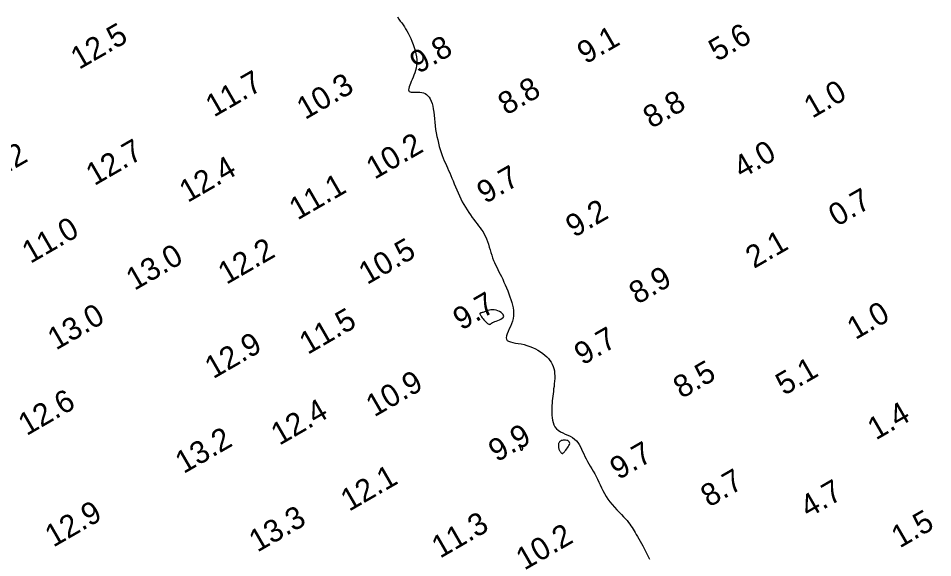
# Model space of a CAD drawing. Extents: x 3024098 to 3056816, y 418252 to 509144.
# Drawn here: x 3028365.2 to 3028569.8, y 426503.2 to 426624 of the extents above; entities that cross this region are included whole.
import ezdxf

# ---------------------------------------------------------------- set-up
doc = ezdxf.new("R2010")
doc.units = 0
doc.layers.add('V-CHAN-CONT-EL10', color=7, linetype='Continuous')
doc.layers.add('V-TOPO-SOUN-0911', color=7, linetype='Continuous')

msp = doc.modelspace()

# ---------------------------------------------------------------- linework, layer by layer
at = {"layer": 'V-CHAN-CONT-EL10'}
msp.add_lwpolyline([(3028450.05, 426624.26), (3028450.36, 426623.8), (3028450.67, 426623.36), (3028450.98, 426622.93), (3028451.28, 426622.51), (3028451.57, 426622.07), (3028451.86, 426621.61), (3028452.15, 426621.14), (3028452.44, 426620.62), (3028452.72, 426620.06), (3028453.01, 426619.46), (3028453.28, 426618.81), (3028453.54, 426618.13), (3028453.77, 426617.43), (3028453.98, 426616.73), (3028454.14, 426616.02), (3028454.26, 426615.33), (3028454.33, 426614.66), (3028454.33, 426614.02), (3028454.29, 426613.41), (3028454.19, 426612.83), (3028454.06, 426612.28), (3028453.9, 426611.75), (3028453.72, 426611.24), (3028453.53, 426610.75), (3028453.33, 426610.28), (3028453.12, 426609.82), (3028452.94, 426609.38), (3028452.77, 426608.98), (3028452.64, 426608.6), (3028452.56, 426608.27), (3028452.52, 426607.98), (3028452.56, 426607.75), (3028452.67, 426607.58), (3028452.86, 426607.48), (3028453.13, 426607.42), (3028453.45, 426607.41), (3028453.82, 426607.42), (3028454.22, 426607.43), (3028454.64, 426607.44), (3028455.06, 426607.43), (3028455.47, 426607.38), (3028455.85, 426607.28), (3028456.21, 426607.12), (3028456.55, 426606.9), (3028456.85, 426606.63), (3028457.13, 426606.3), (3028457.38, 426605.91), (3028457.59, 426605.45), (3028457.77, 426604.92), (3028457.92, 426604.33), (3028458.04, 426603.68), (3028458.14, 426602.98), (3028458.22, 426602.25), (3028458.3, 426601.48), (3028458.39, 426600.69), (3028458.48, 426599.89), (3028458.58, 426599.09), (3028458.71, 426598.29), (3028458.86, 426597.51), (3028459.03, 426596.74), (3028459.21, 426595.99), (3028459.4, 426595.27), (3028459.61, 426594.57), (3028459.83, 426593.9), (3028460.05, 426593.26), (3028460.28, 426592.66), (3028460.52, 426592.09), (3028460.75, 426591.54), (3028460.99, 426591), (3028461.24, 426590.46), (3028461.48, 426589.92), (3028461.73, 426589.37), (3028461.98, 426588.79), (3028462.23, 426588.18), (3028462.49, 426587.55), (3028462.75, 426586.9), (3028463.02, 426586.23), (3028463.3, 426585.56), (3028463.59, 426584.88), (3028463.89, 426584.21), (3028464.21, 426583.54), (3028464.54, 426582.9), (3028464.89, 426582.26), (3028465.25, 426581.65), (3028465.61, 426581.05), (3028465.98, 426580.48), (3028466.36, 426579.93), (3028466.74, 426579.4), (3028467.11, 426578.9), (3028467.48, 426578.42), (3028467.85, 426577.96), (3028468.2, 426577.51), (3028468.54, 426577.06), (3028468.87, 426576.61), (3028469.18, 426576.14), (3028469.46, 426575.65), (3028469.73, 426575.13), (3028469.97, 426574.57), (3028470.19, 426573.98), (3028470.39, 426573.37), (3028470.59, 426572.76), (3028470.77, 426572.13), (3028470.96, 426571.51), (3028471.15, 426570.91), (3028471.34, 426570.33), (3028471.55, 426569.78), (3028471.77, 426569.26), (3028472, 426568.74), (3028472.24, 426568.24), (3028472.49, 426567.74), (3028472.75, 426567.22), (3028473.02, 426566.69), (3028473.3, 426566.13), (3028473.59, 426565.54), (3028473.87, 426564.92), (3028474.16, 426564.28), (3028474.44, 426563.62), (3028474.71, 426562.96), (3028474.97, 426562.29), (3028475.21, 426561.63), (3028475.43, 426560.98), (3028475.63, 426560.35), (3028475.79, 426559.73), (3028475.92, 426559.12), (3028476, 426558.53), (3028476.03, 426557.94), (3028476.02, 426557.35), (3028475.94, 426556.76), (3028475.8, 426556.17), (3028475.59, 426555.57), (3028475.34, 426554.98), (3028475.07, 426554.41), (3028474.82, 426553.85), (3028474.6, 426553.34), (3028474.44, 426552.87), (3028474.37, 426552.46), (3028474.43, 426552.12), (3028474.61, 426551.85), (3028474.92, 426551.65), (3028475.34, 426551.5), (3028475.85, 426551.37), (3028476.42, 426551.27), (3028477.04, 426551.17), (3028477.7, 426551.05), (3028478.36, 426550.91), (3028479.02, 426550.73), (3028479.67, 426550.51), (3028480.29, 426550.25), (3028480.9, 426549.96), (3028481.48, 426549.64), (3028482.03, 426549.3), (3028482.54, 426548.94), (3028483.02, 426548.57), (3028483.44, 426548.19), (3028483.83, 426547.79), (3028484.16, 426547.38), (3028484.45, 426546.95), (3028484.69, 426546.51), (3028484.89, 426546.04), (3028485.05, 426545.55), (3028485.15, 426545.03), (3028485.21, 426544.48), (3028485.24, 426543.92), (3028485.23, 426543.34), (3028485.19, 426542.75), (3028485.14, 426542.16), (3028485.07, 426541.57), (3028484.99, 426540.98), (3028484.92, 426540.42), (3028484.85, 426539.87), (3028484.79, 426539.34), (3028484.73, 426538.82), (3028484.68, 426538.31), (3028484.64, 426537.79), (3028484.61, 426537.28), (3028484.59, 426536.75), (3028484.58, 426536.22), (3028484.58, 426535.66), (3028484.59, 426535.1), (3028484.64, 426534.53), (3028484.72, 426533.98), (3028484.85, 426533.45), (3028485.04, 426532.95), (3028485.29, 426532.49), (3028485.62, 426532.08), (3028486.03, 426531.73), (3028486.51, 426531.42), (3028487.03, 426531.15), (3028487.58, 426530.9), (3028488.14, 426530.65), (3028488.68, 426530.39), (3028489.2, 426530.1), (3028489.66, 426529.77), (3028490.07, 426529.4), (3028490.41, 426528.98), (3028490.71, 426528.52), (3028490.98, 426528.03), (3028491.23, 426527.51), (3028491.46, 426526.97), (3028491.71, 426526.43), (3028491.96, 426525.88), (3028492.24, 426525.33), (3028492.55, 426524.78), (3028492.87, 426524.23), (3028493.2, 426523.68), (3028493.54, 426523.12), (3028493.87, 426522.55), (3028494.2, 426521.97), (3028494.52, 426521.37), (3028494.82, 426520.76), (3028495.11, 426520.14), (3028495.41, 426519.5), (3028495.71, 426518.86), (3028496.02, 426518.22), (3028496.36, 426517.58), (3028496.73, 426516.94), (3028497.15, 426516.31), (3028497.6, 426515.69), (3028498.1, 426515.09), (3028498.61, 426514.5), (3028499.14, 426513.94), (3028499.66, 426513.4), (3028500.16, 426512.88), (3028500.63, 426512.39), (3028501.06, 426511.93), (3028501.43, 426511.51), (3028501.76, 426511.1), (3028502.04, 426510.72), (3028502.3, 426510.35), (3028502.54, 426509.98), (3028502.76, 426509.61), (3028502.99, 426509.23), (3028503.23, 426508.82), (3028503.48, 426508.39), (3028503.75, 426507.93), (3028504.03, 426507.44), (3028504.32, 426506.94), (3028504.62, 426506.41), (3028504.92, 426505.86), (3028505.23, 426505.29), (3028505.53, 426504.7), (3028505.83, 426504.1), (3028506.13, 426503.49), (3028506.42, 426502.87)], dxfattribs=at)
for points in [[(3028468.62, 426557.53), (3028468.73, 426557.35), (3028468.87, 426557.14), (3028469.02, 426556.92), (3028469.2, 426556.69), (3028469.38, 426556.47), (3028469.56, 426556.25), (3028469.74, 426556.06), (3028469.91, 426555.9), (3028470.07, 426555.76), (3028470.22, 426555.65), (3028470.36, 426555.57), (3028470.48, 426555.5), (3028470.58, 426555.47), (3028470.67, 426555.45), (3028470.73, 426555.44), (3028470.78, 426555.46), (3028470.82, 426555.49), (3028470.86, 426555.53), (3028470.91, 426555.59), (3028470.99, 426555.66), (3028471.11, 426555.74), (3028471.27, 426555.84), (3028471.5, 426555.94), (3028471.79, 426556.06), (3028472.13, 426556.18), (3028472.5, 426556.32), (3028472.86, 426556.47), (3028473.2, 426556.63), (3028473.48, 426556.81), (3028473.7, 426557), (3028473.81, 426557.21), (3028473.8, 426557.43), (3028473.69, 426557.66), (3028473.48, 426557.89), (3028473.21, 426558.1), (3028472.87, 426558.3), (3028472.5, 426558.47), (3028472.11, 426558.59), (3028471.71, 426558.67), (3028471.32, 426558.7), (3028470.95, 426558.67), (3028470.6, 426558.61), (3028470.26, 426558.52), (3028469.95, 426558.42), (3028469.66, 426558.31), (3028469.4, 426558.21), (3028469.17, 426558.13), (3028468.97, 426558.07), (3028468.81, 426558.03), (3028468.68, 426558), (3028468.58, 426557.97), (3028468.52, 426557.93), (3028468.49, 426557.88), (3028468.5, 426557.8), (3028468.54, 426557.68)], [(3028488.49, 426529.18), (3028488.34, 426529.32), (3028488.15, 426529.41), (3028487.91, 426529.48), (3028487.66, 426529.51), (3028487.39, 426529.52), (3028487.14, 426529.51), (3028486.9, 426529.47), (3028486.7, 426529.41), (3028486.53, 426529.33), (3028486.39, 426529.24), (3028486.28, 426529.13), (3028486.2, 426529.01), (3028486.13, 426528.88), (3028486.09, 426528.74), (3028486.06, 426528.59), (3028486.04, 426528.44), (3028486.04, 426528.29), (3028486.05, 426528.13), (3028486.06, 426527.97), (3028486.1, 426527.82), (3028486.13, 426527.66), (3028486.18, 426527.51), (3028486.24, 426527.37), (3028486.3, 426527.23), (3028486.37, 426527.1), (3028486.44, 426526.98), (3028486.52, 426526.88), (3028486.6, 426526.78), (3028486.67, 426526.7), (3028486.75, 426526.64), (3028486.81, 426526.59), (3028486.88, 426526.56), (3028486.94, 426526.56), (3028487.01, 426526.57), (3028487.08, 426526.61), (3028487.17, 426526.68), (3028487.27, 426526.79), (3028487.39, 426526.92), (3028487.53, 426527.09), (3028487.7, 426527.3), (3028487.89, 426527.54), (3028488.08, 426527.79), (3028488.25, 426528.05), (3028488.41, 426528.32), (3028488.52, 426528.58), (3028488.58, 426528.81), (3028488.57, 426529.02)], [(3028477.55, 426527.6), (3028477.56, 426527.56), (3028477.56, 426527.52), (3028477.57, 426527.48), (3028477.58, 426527.45), (3028477.59, 426527.42), (3028477.6, 426527.39), (3028477.62, 426527.36), (3028477.65, 426527.33), (3028477.69, 426527.3), (3028477.73, 426527.28), (3028477.77, 426527.27), (3028477.81, 426527.26), (3028477.85, 426527.27), (3028477.89, 426527.28), (3028477.93, 426527.3), (3028477.97, 426527.34), (3028478, 426527.39), (3028478.02, 426527.45), (3028478.04, 426527.51), (3028478.05, 426527.57), (3028478.06, 426527.64), (3028478.06, 426527.7), (3028478.04, 426527.76), (3028478.02, 426527.8), (3028477.99, 426527.85), (3028477.96, 426527.88), (3028477.92, 426527.92), (3028477.88, 426527.95), (3028477.84, 426527.98), (3028477.8, 426528.02), (3028477.76, 426528.05), (3028477.73, 426528.09), (3028477.71, 426528.13), (3028477.69, 426528.17), (3028477.67, 426528.22), (3028477.65, 426528.26), (3028477.63, 426528.3), (3028477.61, 426528.34), (3028477.59, 426528.37), (3028477.57, 426528.4), (3028477.54, 426528.42), (3028477.51, 426528.43), (3028477.48, 426528.44), (3028477.44, 426528.45), (3028477.42, 426528.44), (3028477.39, 426528.43), (3028477.36, 426528.42), (3028477.34, 426528.4), (3028477.33, 426528.38), (3028477.32, 426528.35), (3028477.31, 426528.32), (3028477.3, 426528.28), (3028477.3, 426528.25), (3028477.31, 426528.22), (3028477.31, 426528.18), (3028477.32, 426528.15), (3028477.34, 426528.12), (3028477.35, 426528.09), (3028477.37, 426528.06), (3028477.39, 426528.03), (3028477.4, 426527.99), (3028477.42, 426527.96), (3028477.44, 426527.93), (3028477.46, 426527.9), (3028477.48, 426527.86), (3028477.49, 426527.82), (3028477.5, 426527.79), (3028477.52, 426527.75), (3028477.53, 426527.71), (3028477.54, 426527.67), (3028477.55, 426527.63)]]:
    msp.add_lwpolyline(points, close=True, dxfattribs=at)

# ---------------------------------------------------------------- texts
at = {"layer": 'V-TOPO-SOUN-0911'}
for s, p in [('12.5 ', (3028378.76, 426612.39)), ('9.1', (3028492.14, 426613.6)), ('5.6', (3028521.58, 426614.18)), ('9.8', (3028454.69, 426611.45)), ('11.7 ', (3028408.95, 426601.73)), ('10.3 ', (3028429.36, 426601.17)), ('8.8', (3028474.41, 426602.16)), ('1.0', (3028542.89, 426601.47)), ('8.8', (3028506.89, 426599.18)), ('12.7 ', (3028382.18, 426586.38)), ('10.2 ', (3028444.91, 426587.79)), ('4.0', (3028527.11, 426587.96)), ('11.2 ', (3028356.36, 426585.62)), ('12.4 ', (3028403.08, 426582.6)), ('9.7', (3028469.68, 426582.35)), ('11.1 ', (3028427.67, 426578.68)), ('0.7', (3028548.39, 426577.23)), ('9.2', (3028489.56, 426574.77)), ('11.0 ', (3028367.86, 426568.95)), ('2.1', (3028529.83, 426567.83)), ('12.2 ', (3028411.74, 426564.26)), ('10.5 ', (3028443.23, 426564.23)), ('13.0 ', (3028391.16, 426562.92)), ('8.9', (3028503.74, 426559.81)), ('9.7', (3028464.33, 426554)), ('13.0 ', (3028373.6, 426549.56)), ('1.0', (3028552.54, 426551.9)), ('11.5 ', (3028429.94, 426548.58)), ('12.9 ', (3028408.79, 426543.14)), ('9.7', (3028491.47, 426546.18)), ('8.5', (3028513.64, 426538.71)), ('5.1', (3028536.56, 426539.42)), ('10.9 ', (3028444.85, 426534.6)), ('12.6 ', (3028367.02, 426530.41)), ('12.4 ', (3028423.59, 426528.24)), ('1.4', (3028557.12, 426529.43)), ('9.9', (3028472.27, 426524.51)), ('13.2 ', (3028402.16, 426521.91)), ('9.7', (3028499.47, 426520.54)), ('12.1 ', (3028439.19, 426513.46)), ('8.7', (3028519.78, 426514.4)), ('4.7', (3028542.02, 426512.01)), ('12.9 ', (3028373, 426505.44)), ('13.3 ', (3028418.67, 426504.32)), ('11.3 ', (3028459.56, 426502.96)), ('1.5', (3028562.45, 426505.25)), ('10.2 ', (3028478.44, 426500.29))]:
    msp.add_text(s, height=5, rotation=30, dxfattribs=at).set_placement(p)

doc.saveas('drawing.dxf')
